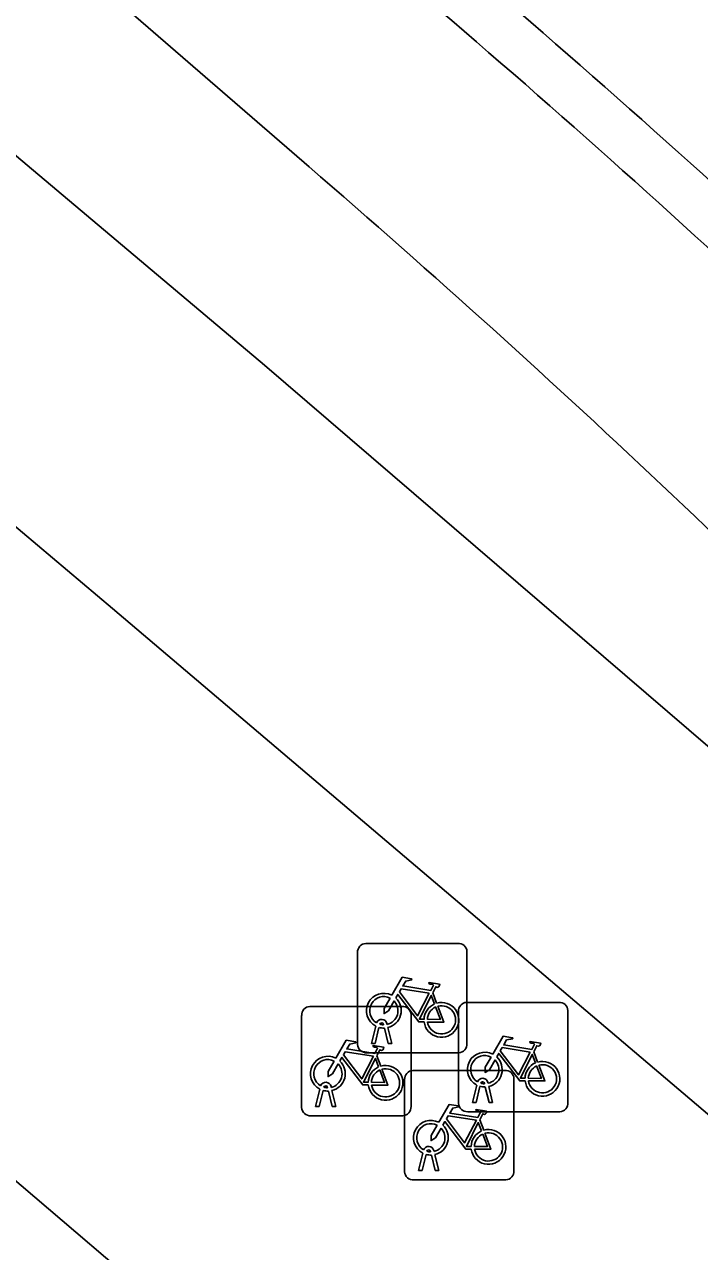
# Model space of a CAD drawing. Extents: x 162347 to 162868, y 381221 to 381813.
# Drawn here: x 162828.25 to 162834.42, y 381536.21 to 381547.43 of the extents above; entities that cross this region are included whole.
import ezdxf

# ---------------------------------------------------------------- set-up
doc = ezdxf.new("R2010")
doc.units = 0
for name, color, linetype in [('IMGEO_Fietsenrek', 7, 'Continuous'), ('IMGEO_Fietspad_gesloten', 7, 'Continuous'), ('IMGEO_Pand', 7, 'Continuous'), ('IMGEO_Parkeervlak_open', 7, 'Continuous'), ('IMGEO_Rijbaan_lokaal_gesloten', 7, 'Continuous'), ('IMGEO_Rijbaan_lokaal_open', 7, 'Continuous')]:
    doc.layers.add(name, color=color, linetype=linetype)

msp = doc.modelspace()

# ---------------------------------------------------------------- linework, layer by layer
at = {"layer": 'IMGEO_Fietsenrek'}
for p, q in [((162831.295, 381538.103), (162831.295, 381538.944)), ((162831.295, 381538.944), (162831.295, 381538.103)), ((162831.37, 381539.028), (162832.211, 381539.028)), ((162832.211, 381539.028), (162831.37, 381539.028)), ((162832.295, 381538.953), (162832.295, 381538.112)), ((162832.295, 381538.112), (162832.295, 381538.953)), ((162831.982, 381538.577), (162832.018, 381538.482)), ((162832.293, 381538.489), (162833.134, 381538.489)), ((162833.134, 381538.489), (162832.293, 381538.489)), ((162830.859, 381538.452), (162831.7, 381538.452)), ((162831.7, 381538.452), (162830.859, 381538.452)), ((162831.784, 381538.377), (162831.784, 381537.536)), ((162831.784, 381537.536), (162831.784, 381538.377)), ((162832.218, 381537.564), (162832.218, 381538.405)), ((162832.218, 381538.405), (162832.218, 381537.564)), ((162833.218, 381538.414), (162833.218, 381537.573)), ((162833.218, 381537.573), (162833.218, 381538.414)), ((162830.784, 381537.527), (162830.784, 381538.368)), ((162830.784, 381538.368), (162830.784, 381537.527)), ((162831.422, 381538.112), (162831.461, 381538.272)), ((162831.491, 381538.26), (162831.456, 381538.112)), ((162831.533, 381538.284), (162831.532, 381538.288)), ((162831.564, 381538.295), (162831.565, 381538.288)), ((162831.572, 381538.258), (162831.607, 381538.112)), ((162831.574, 381538.112), (162831.54, 381538.254)), ((162831.456, 381538.112), (162831.422, 381538.112)), ((162831.607, 381538.112), (162831.574, 381538.112)), ((162832.905, 381538.038), (162832.941, 381537.943)), ((162832.22, 381538.028), (162831.379, 381538.028)), ((162831.379, 381538.028), (162832.22, 381538.028)), ((162831.471, 381538.001), (162831.507, 381537.906)), ((162831.8, 381537.866), (162832.641, 381537.866)), ((162832.641, 381537.866), (162831.8, 381537.866)), ((162830.911, 381537.536), (162830.95, 381537.696)), ((162831.022, 381537.708), (162831.021, 381537.712)), ((162831.053, 381537.719), (162831.054, 381537.712)), ((162831.725, 381536.941), (162831.725, 381537.782)), ((162831.725, 381537.782), (162831.725, 381536.941)), ((162832.345, 381537.573), (162832.384, 381537.733)), ((162832.414, 381537.721), (162832.379, 381537.573)), ((162832.456, 381537.745), (162832.455, 381537.749)), ((162832.497, 381537.573), (162832.463, 381537.715)), ((162832.487, 381537.756), (162832.488, 381537.749)), ((162832.495, 381537.719), (162832.53, 381537.573)), ((162832.725, 381537.791), (162832.725, 381536.95)), ((162832.725, 381536.95), (162832.725, 381537.791)), ((162830.98, 381537.684), (162830.945, 381537.536)), ((162831.063, 381537.536), (162831.029, 381537.678)), ((162831.061, 381537.682), (162831.096, 381537.536)), ((162830.945, 381537.536), (162830.911, 381537.536)), ((162831.096, 381537.536), (162831.063, 381537.536)), ((162833.143, 381537.489), (162832.302, 381537.489)), ((162832.302, 381537.489), (162833.143, 381537.489)), ((162832.379, 381537.573), (162832.345, 381537.573)), ((162832.53, 381537.573), (162832.497, 381537.573)), ((162831.709, 381537.452), (162830.868, 381537.452)), ((162830.868, 381537.452), (162831.709, 381537.452)), ((162832.412, 381537.415), (162832.448, 381537.32)), ((162831.852, 381536.95), (162831.891, 381537.11)), ((162831.921, 381537.098), (162831.886, 381536.95)), ((162831.963, 381537.122), (162831.962, 381537.126)), ((162832.004, 381536.95), (162831.97, 381537.092)), ((162831.994, 381537.133), (162831.995, 381537.126)), ((162832.002, 381537.096), (162832.037, 381536.95)), ((162831.886, 381536.95), (162831.852, 381536.95)), ((162832.037, 381536.95), (162832.004, 381536.95)), ((162832.65, 381536.866), (162831.809, 381536.866)), ((162831.809, 381536.866), (162832.65, 381536.866))]:
    msp.add_line(p, q, dxfattribs=at)
for points in [[(162831.608, 381538.554), (162831.703, 381538.718), (162831.789, 381538.704), (162831.791, 381538.695), (162831.735, 381538.684), (162831.708, 381538.639), (162831.964, 381538.598)], [(162831.951, 381538.573), (162831.694, 381538.614), (162831.677, 381538.585), (162831.844, 381538.365), (162831.951, 381538.573)], [(162831.964, 381538.598), (162831.989, 381538.647), (162831.983, 381538.651), (162831.96, 381538.655), (162831.948, 381538.662), (162831.947, 381538.665), (162831.949, 381538.67), (162832.044, 381538.655), (162832.046, 381538.645), (162832.036, 381538.632), (162832.024, 381538.626), (162832.01, 381538.632), (162831.982, 381538.577)], [(162831.629, 381538.502), (162831.577, 381538.412), (162831.537, 381538.387), (162831.538, 381538.434), (162831.593, 381538.528)], [(162831.904, 381538.31), (162831.854, 381538.31), (162831.663, 381538.561), (162831.644, 381538.529)], [(162831.999, 381538.475), (162831.969, 381538.552), (162831.86, 381538.334), (162831.903, 381538.334)], [(162831.933, 381538.334), (162832.053, 381538.333), (162832.009, 381538.447)], [(162832.029, 381538.454), (162832.084, 381538.309), (162831.934, 381538.309)], [(162832.531, 381538.015), (162832.626, 381538.179), (162832.712, 381538.165), (162832.714, 381538.156), (162832.658, 381538.145), (162832.631, 381538.1), (162832.887, 381538.059)], [(162831.097, 381537.978), (162831.192, 381538.142), (162831.278, 381538.128), (162831.28, 381538.119), (162831.224, 381538.108), (162831.197, 381538.063), (162831.453, 381538.022)], [(162831.44, 381537.997), (162831.183, 381538.038), (162831.166, 381538.009), (162831.333, 381537.789), (162831.44, 381537.997)], [(162831.453, 381538.022), (162831.478, 381538.071), (162831.472, 381538.075), (162831.449, 381538.079), (162831.437, 381538.086), (162831.436, 381538.089), (162831.438, 381538.094), (162831.533, 381538.079), (162831.535, 381538.069), (162831.525, 381538.056), (162831.513, 381538.05), (162831.499, 381538.056), (162831.471, 381538.001)], [(162832.874, 381538.034), (162832.617, 381538.075), (162832.6, 381538.046), (162832.767, 381537.826), (162832.874, 381538.034)], [(162832.887, 381538.059), (162832.912, 381538.108), (162832.906, 381538.112), (162832.883, 381538.116), (162832.871, 381538.123), (162832.87, 381538.126), (162832.872, 381538.131), (162832.967, 381538.116), (162832.969, 381538.106), (162832.959, 381538.093), (162832.947, 381538.087), (162832.933, 381538.093), (162832.905, 381538.038)], [(162831.118, 381537.926), (162831.066, 381537.836), (162831.026, 381537.811), (162831.027, 381537.858), (162831.082, 381537.952)], [(162831.393, 381537.734), (162831.343, 381537.734), (162831.152, 381537.985), (162831.133, 381537.953)], [(162831.488, 381537.899), (162831.458, 381537.976), (162831.349, 381537.758), (162831.392, 381537.758)], [(162832.552, 381537.963), (162832.5, 381537.873), (162832.46, 381537.848), (162832.461, 381537.895), (162832.516, 381537.989)], [(162832.827, 381537.771), (162832.777, 381537.771), (162832.586, 381538.022), (162832.567, 381537.99)], [(162832.922, 381537.936), (162832.892, 381538.013), (162832.783, 381537.795), (162832.826, 381537.795)], [(162831.422, 381537.758), (162831.542, 381537.757), (162831.498, 381537.871)], [(162831.518, 381537.878), (162831.573, 381537.733), (162831.423, 381537.733)], [(162832.856, 381537.795), (162832.976, 381537.794), (162832.932, 381537.908)], [(162832.952, 381537.915), (162833.007, 381537.77), (162832.857, 381537.77)], [(162832.038, 381537.392), (162832.133, 381537.556), (162832.219, 381537.542), (162832.221, 381537.533), (162832.165, 381537.522), (162832.138, 381537.477), (162832.394, 381537.436)], [(162832.394, 381537.436), (162832.419, 381537.485), (162832.413, 381537.489), (162832.39, 381537.493), (162832.378, 381537.5), (162832.377, 381537.503), (162832.379, 381537.508), (162832.474, 381537.493), (162832.476, 381537.483), (162832.466, 381537.47), (162832.454, 381537.464), (162832.44, 381537.47), (162832.412, 381537.415)], [(162832.059, 381537.34), (162832.007, 381537.25), (162831.967, 381537.225), (162831.968, 381537.272), (162832.023, 381537.366)], [(162832.334, 381537.148), (162832.284, 381537.148), (162832.093, 381537.399), (162832.074, 381537.367)], [(162832.381, 381537.411), (162832.124, 381537.452), (162832.107, 381537.423), (162832.274, 381537.203), (162832.381, 381537.411)], [(162832.429, 381537.313), (162832.399, 381537.39), (162832.29, 381537.172), (162832.333, 381537.172)], [(162832.363, 381537.172), (162832.483, 381537.171), (162832.439, 381537.285)], [(162832.459, 381537.292), (162832.514, 381537.147), (162832.364, 381537.147)]]:
    msp.add_lwpolyline(points, dxfattribs=at)
for centre, radius, start, end in [((162831.373, 381538.95), 0.0779, 92.4484, 184.2845), ((162831.373, 381538.95), 0.0779, 92.4484, 184.2845), ((162832.217, 381538.95), 0.0779, 2.4484, 94.2845), ((162832.217, 381538.95), 0.0779, 2.4484, 94.2845), ((162831.535, 381538.413), 0.159, 62.6766, 242.1369), ((162831.535, 381538.413), 0.129, 63.3192, 238.903), ((162831.535, 381538.413), 0.129, 283.6043, 43.4302), ((162831.535, 381538.413), 0.159, 283.5766, 46.6042), ((162832.062, 381538.329), 0.159, 187.0065, 105.7708), ((162832.296, 381538.411), 0.0779, 92.4484, 184.2845), ((162832.296, 381538.411), 0.0779, 92.4484, 184.2845), ((162833.14, 381538.411), 0.0779, 2.4484, 94.2845), ((162833.14, 381538.411), 0.0779, 2.4484, 94.2845), ((162830.862, 381538.374), 0.0779, 92.4484, 184.2845), ((162830.862, 381538.374), 0.0779, 92.4484, 184.2845), ((162831.706, 381538.374), 0.0779, 2.4484, 94.2845), ((162831.706, 381538.374), 0.0779, 2.4484, 94.2845), ((162832.062, 381538.329), 0.159, 113.3408, 178.3217), ((162832.062, 381538.329), 0.129, 113.923, 177.9556), ((162832.062, 381538.329), 0.129, 188.6715, 104.5883), ((162831.515, 381538.284), 0.0499, 12.8025, 158.6934), ((162831.535, 381538.413), 0.159, 253.9967, 271.7867), ((162831.515, 381538.284), 0.0174, 12.8025, 163.4502), ((162831.535, 381538.413), 0.129, 253.415, 269.0204), ((162831.373, 381538.106), 0.0779, 182.4484, 274.2845), ((162831.373, 381538.106), 0.0779, 182.4484, 274.2845), ((162832.217, 381538.106), 0.0779, 272.4484, 4.2845), ((162832.217, 381538.106), 0.0779, 272.4484, 4.2845), ((162832.458, 381537.874), 0.159, 62.6766, 242.1369), ((162831.024, 381537.837), 0.159, 62.6766, 242.1369), ((162831.024, 381537.837), 0.129, 63.3192, 238.903), ((162831.024, 381537.837), 0.129, 283.6043, 43.4302), ((162831.024, 381537.837), 0.159, 283.5766, 46.6042), ((162832.458, 381537.874), 0.129, 63.3192, 238.903), ((162832.458, 381537.874), 0.129, 283.6043, 43.4302), ((162832.458, 381537.874), 0.159, 283.5766, 46.6042), ((162832.985, 381537.79), 0.159, 113.3408, 178.3217), ((162832.985, 381537.79), 0.159, 187.0065, 105.7708), ((162831.551, 381537.753), 0.159, 113.3408, 178.3217), ((162831.551, 381537.753), 0.159, 187.0065, 105.7708), ((162831.551, 381537.753), 0.129, 113.923, 177.9556), ((162831.551, 381537.753), 0.129, 188.6715, 104.5883), ((162831.803, 381537.788), 0.0779, 92.4484, 184.2845), ((162831.803, 381537.788), 0.0779, 92.4484, 184.2845), ((162832.647, 381537.788), 0.0779, 2.4484, 94.2845), ((162832.647, 381537.788), 0.0779, 2.4484, 94.2845), ((162832.985, 381537.79), 0.129, 113.923, 177.9556), ((162832.985, 381537.79), 0.129, 188.6715, 104.5883), ((162831.004, 381537.708), 0.0499, 12.8025, 158.6934), ((162831.004, 381537.708), 0.0174, 12.8025, 163.4502), ((162831.024, 381537.837), 0.129, 253.415, 269.0204), ((162832.438, 381537.745), 0.0499, 12.8025, 158.6934), ((162832.458, 381537.874), 0.159, 253.9967, 271.7867), ((162832.438, 381537.745), 0.0174, 12.8025, 163.4502), ((162832.458, 381537.874), 0.129, 253.415, 269.0204), ((162831.024, 381537.837), 0.159, 253.9967, 271.7867), ((162830.862, 381537.53), 0.0779, 182.4484, 274.2845), ((162830.862, 381537.53), 0.0779, 182.4484, 274.2845), ((162831.706, 381537.53), 0.0779, 272.4484, 4.2845), ((162831.706, 381537.53), 0.0779, 272.4484, 4.2845), ((162832.296, 381537.567), 0.0779, 182.4484, 274.2845), ((162832.296, 381537.567), 0.0779, 182.4484, 274.2845), ((162833.14, 381537.567), 0.0779, 272.4484, 4.2845), ((162833.14, 381537.567), 0.0779, 272.4484, 4.2845), ((162831.965, 381537.251), 0.159, 62.6766, 242.1369), ((162831.965, 381537.251), 0.129, 63.3192, 238.903), ((162831.965, 381537.251), 0.159, 283.5766, 46.6042), ((162831.965, 381537.251), 0.129, 283.6043, 43.4302), ((162832.492, 381537.167), 0.159, 113.3408, 178.3217), ((162832.492, 381537.167), 0.159, 187.0065, 105.7708), ((162832.492, 381537.167), 0.129, 113.923, 177.9556), ((162832.492, 381537.167), 0.129, 188.6715, 104.5883), ((162831.945, 381537.122), 0.0499, 12.8025, 158.6934), ((162831.945, 381537.122), 0.0174, 12.8025, 163.4502), ((162831.965, 381537.251), 0.159, 253.9967, 271.7867), ((162831.965, 381537.251), 0.129, 253.415, 269.0204), ((162831.803, 381536.944), 0.0779, 182.4484, 274.2845), ((162831.803, 381536.944), 0.0779, 182.4484, 274.2845), ((162832.647, 381536.944), 0.0779, 272.4484, 4.2845), ((162832.647, 381536.944), 0.0779, 272.4484, 4.2845)]:
    msp.add_arc(centre, radius, start, end, dxfattribs=at)
at = {"layer": 'IMGEO_Fietspad_gesloten'}
for points in [[(162800.436, 381566.273), (162829.055, 381542.09), (162840.499, 381532.368)], [(162820.68, 381552.549), (162830.443, 381544.315), (162836.448, 381539.154), (162837.376, 381538.357)]]:
    msp.add_lwpolyline(points, dxfattribs=at)
at = {"layer": 'IMGEO_Pand'}
msp.add_lwpolyline([(162833.01, 381532.723), (162824.698, 381539.819)], dxfattribs=at)
at = {"layer": 'IMGEO_Parkeervlak_open'}
msp.add_lwpolyline([(162830.852, 381546.13), (162827.998, 381548.604), (162805.642, 381567.628)], dxfattribs=at)
msp.add_arc((162766.918, 381472.046), 97.857, 43.96164, 49.20607, dxfattribs=at)
at = {"layer": 'IMGEO_Rijbaan_lokaal_gesloten'}
msp.add_arc((162767.649, 381472.164), 99.616, 44.17826, 49.69885, dxfattribs=at)
at = {"layer": 'IMGEO_Rijbaan_lokaal_open'}
msp.add_arc((162772.482, 381477.814), 91.72, 43.75846, 49.69072, dxfattribs=at)

doc.saveas('drawing.dxf')
